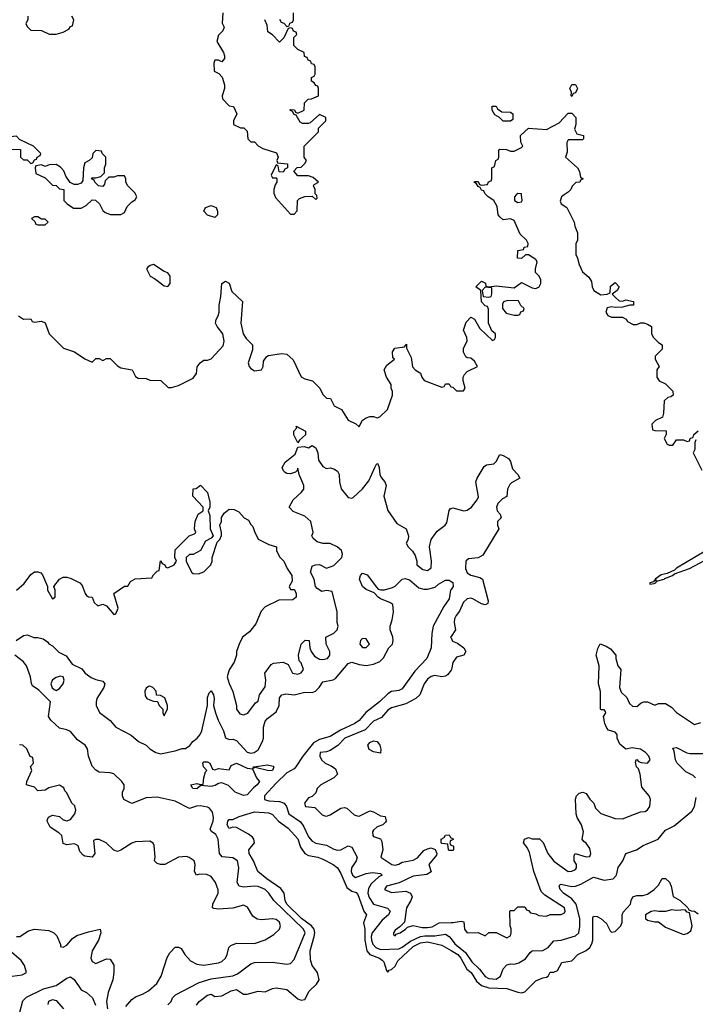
# Model space of a CAD drawing. Header units: inches. Extents: x 2380053 to 2584298, y 380219 to 546618.
# Tile 398 of 656: x 2547609 to 2551355, y 415514 to 420971. Entities that reach past the tile are written whole.
import ezdxf

# ---------------------------------------------------------------- set-up
doc = ezdxf.new("R2010")
doc.units = ezdxf.units.IN
doc.header["$MEASUREMENT"] = 0
for name, color, linetype in [('C5441', 7, 'Continuous'), ('C5442', 7, 'Continuous'), ('C5451', 7, 'Continuous'), ('C5452', 7, 'Continuous')]:
    doc.layers.add(name, color=color, linetype=linetype)

msp = doc.modelspace()

# ---------------------------------------------------------------- linework, layer by layer
at = {"layer": 'C5441', "color": 2}
for points, elevation in [([(2547854, 420000), (2547854, 419970), (2547872, 419950), (2547907.1, 419927.1), (2547950, 419926), (2547978, 419942), (2548010, 419972), (2548028.4, 419971.6), (2548051.2, 419951.1), (2548070, 419914), (2548082, 419902), (2548111.6, 419891.6), (2548130, 419891.3), (2548170, 419891.3), (2548190, 419902), (2548204, 419936), (2548230, 419962), (2548248, 419972), (2548258, 419990), (2548253, 420000)], 34), ([(2549021.6, 420000), (2549026.4, 419986.4), (2549110, 419894), (2549130, 419894), (2549147.3, 419912.7), (2549148, 419970), (2549160.2, 419979.8), (2549190, 419991.3), (2549230, 419994), (2549250, 419974), (2549258, 419982), (2549256.4, 419996.4), (2549252.5, 420000)], 34), ([(2547602, 419330), (2547630, 419312), (2547670, 419314), (2547678, 419298), (2547690, 419294), (2547730, 419301), (2547750, 419292), (2547771.2, 419231.1), (2547851.2, 419151.1), (2547912, 419130), (2547970, 419092), (2548010, 419074), (2548030, 419094), (2548050, 419094), (2548070, 419082), (2548090, 419094), (2548110, 419094), (2548150, 419052), (2548170, 419042), (2548231.3, 419031.3), (2548250, 418994), (2548264.7, 418984.7), (2548310, 418982), (2548330, 418974), (2548391.6, 418971.6), (2548432.7, 418932.7), (2548450, 418932), (2548490, 418944.7), (2548570, 418984.7), (2548588.7, 419010), (2548592.9, 419047.1), (2548609, 419070), (2548630, 419084.7), (2548650, 419084.7), (2548670, 419091.3), (2548737.2, 419162.8), (2548742, 419190), (2548735.1, 419230), (2548704, 419270), (2548694, 419290), (2548697.2, 419310), (2548709, 419330), (2548714, 419350), (2548714, 419390), (2548723.1, 419436.9), (2548729, 419510), (2548750, 419522), (2548770.9, 419510.9), (2548784, 419464), (2548844.7, 419410), (2548834.8, 419290), (2548847.7, 419230), (2548863.8, 419203.8), (2548898.8, 419170), (2548899.1, 419140.9), (2548876, 419070), (2548881, 419050), (2548890, 419038), (2548910, 419026), (2548948.4, 419031.6), (2548958, 419050), (2548960.4, 419079.6), (2548976.4, 419103.6), (2548986, 419110), (2549062, 419122), (2549090, 419118), (2549125.4, 419085.4), (2549170, 418992), (2549190, 418981), (2549232, 418970), (2549272, 418930), (2549290, 418894), (2549310, 418874), (2549331.2, 418871.1), (2549351.6, 418831.6), (2549392, 418810), (2549430, 418752), (2549471.6, 418731.6), (2549490, 418714), (2549508, 418750), (2549530, 418764.7), (2549550, 418771.3), (2549570, 418771.3), (2549590, 418764.7), (2549606, 418770), (2549648.8, 418811.1), (2549675.3, 418890), (2549675.3, 418910), (2549668.8, 418928.9), (2549668.7, 418950), (2549642, 418990), (2549629, 419030), (2549644, 419056), (2549686, 419090), (2549678, 419098), (2549675.3, 419130), (2549688.7, 419150), (2549742, 419158), (2549752.7, 419172.7), (2549754, 419150), (2549779.6, 419099.6), (2549787.1, 419047.1), (2549802, 419030), (2549830, 419012), (2549838, 418990), (2549851.2, 418971.1), (2549950, 418934), (2549962, 418938), (2549970, 418954), (2549990, 418954), (2549998, 418938), (2550000, 418937.3)], 30), ([(2547591.2, 417808.8), (2547632.6, 417847.4), (2547670, 417897.3), (2547690, 417910.8), (2547710, 417911.3), (2547726.4, 417906.4), (2547734.4, 417894.4), (2547762, 417830), (2547762, 417810), (2547790, 417762), (2547806, 417770), (2547806, 417810), (2547798, 417830), (2547830, 417871.3), (2547850, 417881), (2547870, 417881), (2547894.4, 417874.4), (2547942, 417850), (2547955.3, 417835.3), (2547971.2, 417791.1), (2547979.6, 417779.6), (2547990, 417772), (2548011.2, 417771.1), (2548022, 417742), (2548042, 417722), (2548070, 417732), (2548090, 417722), (2548130, 417674), (2548142, 417678), (2548155.3, 417710), (2548130, 417792), (2548190, 417831.3), (2548208, 417832), (2548223.1, 417856.9), (2548248.4, 417871.6), (2548342, 417878), (2548350, 417894), (2548370, 417914), (2548382, 417918), (2548390, 417972), (2548398, 417958), (2548414, 417950), (2548418, 417938), (2548430, 417934), (2548466, 417950), (2548478, 417970), (2548468, 417990), (2548470, 418034), (2548548.8, 418111.1), (2548578, 418122), (2548586, 418130), (2548578, 418150), (2548582, 418190), (2548598, 418230), (2548626, 418250), (2548626, 418270), (2548568, 418330), (2548570, 418372), (2548587.3, 418372.7), (2548612, 418392), (2548650.8, 418350.8), (2548662, 418298), (2548662, 418270), (2548654, 418250), (2548663.6, 418223.6), (2548664.7, 418150), (2548682, 418110), (2548670, 418098), (2548638, 418082), (2548611.2, 418028.9), (2548570, 418008), (2548550, 418008), (2548532, 417990), (2548532, 417970), (2548562, 417910), (2548570, 417902), (2548600.4, 417899.6), (2548628.8, 417911.1), (2548668, 417950), (2548675.3, 417970), (2548675.3, 417990), (2548704, 418076), (2548718, 418090), (2548727.3, 418112.7), (2548728, 418130), (2548718, 418170), (2548728, 418190), (2548728.4, 418211.6), (2548743.1, 418236.9), (2548770, 418258), (2548796.9, 418256.9), (2548823.6, 418243.6), (2548854, 418210), (2548878, 418198), (2548890, 418174), (2548902, 418162), (2548910, 418134), (2548931.6, 418091.6), (2548990, 418062), (2549032, 418050), (2549032, 418030), (2549050, 417994), (2549074, 417970), (2549092, 417930), (2549118, 417890), (2549119.6, 417860.4), (2549102, 417830), (2549110, 417814), (2549130, 417814), (2549134, 417810), (2549142, 417790), (2549142, 417770), (2549123.6, 417756.4), (2549045.4, 417754.6), (2548970, 417718), (2548946.8, 417693.2), (2548917.3, 417622.7), (2548882, 417578), (2548844.7, 417550), (2548826, 417510), (2548811.3, 417470), (2548811.3, 417450), (2548798, 417410), (2548770, 417368), (2548758.8, 417330), (2548770, 417292), (2548791.2, 417248.9), (2548811.2, 417171.1), (2548811.3, 417150), (2548830, 417124.7), (2548850, 417118), (2548872.9, 417127.1), (2548915.3, 417184.7), (2548930, 417194), (2548938, 417230), (2548970, 417274), (2548974, 417310), (2548968.7, 417350), (2549003.1, 417396.9), (2549015.3, 417404.7), (2549070, 417411.3), (2549096.9, 417396.9), (2549122, 417350), (2549150, 417344.7), (2549170, 417352), (2549182, 417370), (2549170, 417406), (2549158, 417418), (2549155.3, 417450), (2549169.3, 417510.7), (2549191.6, 417531.6), (2549214, 417530), (2549218, 417490), (2549224.7, 417470), (2549243.4, 417443.4), (2549270, 417427.7), (2549290, 417424.9), (2549315.3, 417430), (2549329, 417450), (2549329, 417470), (2549308.7, 417510), (2549306, 417550), (2549350, 417572), (2549368, 417590), (2549375.3, 417610), (2549368, 417630), (2549369, 417690), (2549342, 417802), (2549310, 417808), (2549283.1, 417803.1), (2549258, 417818), (2549248.7, 417830), (2549242, 417870), (2549221.2, 417910), (2549230, 417942), (2549246, 417950), (2549270, 417951), (2549310, 417931.3), (2549350, 417946), (2549394, 417990), (2549399, 418010), (2549393.2, 418030), (2549368, 418050), (2549330, 418068.7), (2549289.1, 418069.1), (2549258, 418078), (2549236.4, 418096.4), (2549228, 418110), (2549235.3, 418130), (2549222, 418190), (2549190, 418219), (2549125.2, 418245.2), (2549102, 418270), (2549124, 418310), (2549169.3, 418350.7), (2549184, 418370), (2549184, 418390), (2549159, 418450), (2549150, 418486), (2549147.3, 418472.7), (2549137.3, 418462.7), (2549110, 418454), (2549090, 418455.6), (2549081.3, 418461.3), (2549071.1, 418471.1), (2549063.5, 418490), (2549080.5, 418519.5), (2549136.5, 418563.5), (2549150, 418602), (2549185.4, 418605.4), (2549210, 418598), (2549230, 418612), (2549250, 418598), (2549261, 418570), (2549266, 418530), (2549290, 418494.8), (2549310, 418484.7), (2549330, 418486.8), (2549350, 418482), (2549370.8, 418470), (2549380.7, 418450), (2549382, 418410), (2549390.9, 418370.9), (2549430, 418322.8), (2549450, 418318.8), (2549457.5, 418322.5), (2549510, 418371), (2549544.8, 418415.2), (2549578, 418490), (2549589.2, 418510.8), (2549594, 418510), (2549602, 418490), (2549606, 418450), (2549613.4, 418433.4), (2549634, 418410), (2549640.7, 418390), (2549627.7, 418330), (2549650, 418251.3), (2549699.9, 418179.9), (2549751, 418150), (2549764.7, 418110), (2549762, 418090), (2549752, 418070), (2549762, 418050), (2549786.4, 418026.4), (2549802, 418002), (2549810.6, 417970.6), (2549811, 417950), (2549843.4, 417923.4), (2549870, 417919.1), (2549890, 417934), (2549891.3, 417970), (2549880.5, 418050), (2549889.6, 418090), (2549923.6, 418136.4), (2549967.3, 418170), (2549976.4, 418183.6), (2549990, 418252), (2549998, 418262), (2550000, 418262.8)], 26), ([(2547588.7, 417531.3), (2547630, 417558), (2547650, 417562), (2547686.4, 417546.4), (2547710, 417546.8), (2547739.1, 417539.1), (2547762.8, 417522.8), (2547770, 417512), (2547790, 417502), (2547826.4, 417466.4), (2547866.4, 417446.4), (2547898.8, 417398.8), (2547954, 417374), (2547972, 417350), (2548005.2, 417325.2), (2548030, 417314), (2548070, 417304.7), (2548081, 417290), (2548074.8, 417270), (2548037.1, 417210), (2548032.4, 417190), (2548032.4, 417170), (2548051.7, 417131.7), (2548110, 417086.8), (2548141, 417050), (2548226.4, 417006.4), (2548266.8, 416970), (2548310.3, 416950.3), (2548330, 416930.5), (2548362.8, 416910), (2548390, 416903.1), (2548470, 416919), (2548510, 416932), (2548527.5, 416932.5), (2548552.1, 416947.9), (2548569.4, 416970.6), (2548592.7, 416990), (2548609.3, 417010), (2548618, 417030), (2548649.5, 417170), (2548650, 417214), (2548659, 417241), (2548670, 417252), (2548682.8, 417230), (2548686.8, 417210), (2548682.8, 417170), (2548694.9, 417130), (2548708.6, 417088.5), (2548738.8, 417030), (2548750, 416992), (2548770, 416982.8), (2548790, 416984), (2548810, 416977.3), (2548870, 416912.7), (2548890, 416907), (2548908, 416910), (2548930, 416924), (2548955.1, 416970), (2548960.5, 416990), (2548961.2, 417050), (2548970, 417082.8), (2548981.7, 417098.3), (2549030, 417136), (2549046.6, 417170), (2549050, 417212), (2549062, 417230), (2549085.1, 417234.9), (2549130, 417230.4), (2549190, 417243.8), (2549230, 417243.1), (2549249, 417250), (2549269.5, 417270), (2549290, 417301), (2549347, 417313), (2549359.1, 417320.9), (2549430, 417404), (2549450, 417410.5), (2549490, 417397.1), (2549530, 417393), (2549570, 417399.1), (2549605.1, 417414.9), (2549625.1, 417434.9), (2549655.3, 417490), (2549675.3, 417510), (2549679.3, 417530), (2549677.2, 417550), (2549662, 417590), (2549662, 417610), (2549674.6, 417645.4), (2549682, 417690), (2549678, 417730), (2549661.2, 417741.2), (2549610, 417761.2), (2549595.3, 417770), (2549574, 417794), (2549530, 417814), (2549509.6, 417829.6), (2549493.2, 417870), (2549499, 417890), (2549510, 417904.7), (2549534.8, 417894.8), (2549586, 417826), (2549596, 417816), (2549610, 417811), (2549631.2, 417811.1), (2549676.5, 417823.5), (2549690, 417831.3), (2549730, 417871.3), (2549745.6, 417874.4), (2549770, 417866), (2549822.5, 417822.5), (2549850, 417814.8), (2549870, 417814.8), (2549912.9, 417827.1), (2549930, 417842), (2549970, 417864.7), (2549990, 417864.7), (2550000, 417858)], 22), ([(2550000, 417813), (2549998, 417810), (2549990, 417762), (2549960.4, 417719.6), (2549901, 417610), (2549893.4, 417570), (2549890.5, 417490), (2549866.8, 417430), (2549799, 417361), (2549730, 417262), (2549710, 417254), (2549670, 417247.3), (2549650, 417234.5), (2549604, 417190), (2549528.1, 417131.9), (2549490, 417087), (2549467.7, 417070), (2549386.8, 417033.2), (2549330, 416998.9), (2549270, 416982.6), (2549237.2, 416962.8), (2549178.8, 416890), (2549140.3, 416830), (2549130, 416819.7), (2549090, 416797.6), (2549030, 416739.6), (2548966.8, 416670), (2548966, 416650), (2548990, 416643), (2549050, 416639.3), (2549074.8, 416630), (2549088.2, 416610), (2549100.5, 416570), (2549164.9, 416524.9), (2549181.7, 416501.7), (2549210, 416442), (2549230, 416419.3), (2549250, 416406.7), (2549310, 416396.3), (2549350, 416373.4), (2549370, 416368.2), (2549390, 416370.4), (2549430, 416393.4), (2549450, 416386), (2549480.5, 416330), (2549474.4, 416310), (2549449.1, 416270.9), (2549446, 416250), (2549453.4, 416230), (2549470, 416217.1), (2549530, 416239.6), (2549564.1, 416244.1), (2549610, 416238.8), (2549618.8, 416230), (2549599.3, 416220.7), (2549557.4, 416182.6), (2549543.4, 416156.6), (2549538.5, 416130), (2549545.6, 416105.6), (2549570, 416068.5), (2549648, 416048), (2549662, 416030), (2549653, 416010), (2549619, 415981), (2549562.9, 415910), (2549558.2, 415890), (2549559.7, 415870), (2549567.1, 415847.1), (2549582.4, 415830), (2549610, 415818), (2549710, 415821.1), (2549730, 415830.3), (2549775.5, 415864.5), (2549830, 415889.4), (2549854.2, 415894.2), (2549910, 415893), (2549970, 415903.1), (2549990.3, 415890.3), (2550000, 415877.5)], 22), ([(2550000, 417553), (2549998, 417550), (2550000, 417545.3)], 26), ([(2548430, 415511), (2548449, 415530), (2548455.3, 415550), (2548472.9, 415567.1), (2548604.6, 415635.4), (2548670, 415655.8), (2548790, 415672.2), (2548816.2, 415683.8), (2548890, 415738.8), (2548910, 415746.8), (2549010, 415747.7), (2549090, 415737.3), (2549110, 415741), (2549130, 415762), (2549191.2, 415910), (2549182.4, 415930), (2549017.2, 416090), (2548989.4, 416130), (2548969.3, 416150), (2548930, 416167.8), (2548910, 416169.7), (2548850, 416162.9), (2548825.2, 416170), (2548815.1, 416190), (2548824.5, 416270), (2548816, 416310), (2548790, 416326), (2548731.7, 416331.7), (2548717, 416350), (2548709.5, 416430), (2548696.1, 416456.1), (2548672.3, 416472.3), (2548664.5, 416484.5), (2548681.2, 416530), (2548683.5, 416550), (2548678.4, 416578.4), (2548661.7, 416601.7), (2548650, 416607.8), (2548610, 416614), (2548588.2, 416611.8), (2548550, 416599), (2548470, 416639.5), (2548370, 416662.7), (2548310, 416659), (2548230, 416628), (2548186, 416650), (2548178, 416670), (2548178, 416690), (2548188, 416710), (2548188, 416730), (2548174, 416750), (2548130, 416791.5), (2548110, 416796.9), (2548050, 416800.5), (2548030, 416812), (2548010, 416834), (2547989.7, 416889.7), (2547983.7, 416930), (2547971.5, 416951.5), (2547930, 416979.3), (2547890, 417026), (2547870, 417036.2), (2547830, 417045.2), (2547781.2, 417090), (2547769, 417110), (2547779, 417190), (2547714.8, 417254.8), (2547679, 417279), (2547673.2, 417293.2), (2547669.3, 417330), (2547646, 417390), (2547630, 417413.2), (2547581.2, 417450)], 22), ([(2550000, 417366.2), (2549980.5, 417339.5), (2549970, 417332.7), (2549950, 417329.2), (2549910, 417337), (2549890, 417332), (2549870, 417316), (2549850.8, 417290), (2549827.7, 417230), (2549805.5, 417210), (2549750, 417180.5), (2549670, 417158.4), (2549650, 417143.7), (2549615.3, 417104.7), (2549570, 417084.5), (2549524.9, 417035), (2549410.7, 416990), (2549371.9, 416948.1), (2549330, 416921.2), (2549310, 416913.2), (2549274, 416910), (2549272, 416890), (2549282, 416870), (2549302, 416850), (2549335.3, 416835.3), (2549358.8, 416818.8), (2549371.3, 416790), (2549350.6, 416769.4), (2549278, 416730), (2549258, 416710), (2549250, 416686), (2549230, 416666), (2549210, 416658), (2549186.8, 416630), (2549194, 416610), (2549244.7, 416604.7), (2549285.4, 416565.4), (2549299.6, 416559.6), (2549310, 416558), (2549330, 416564.7), (2549390, 416602), (2549410, 416604.7), (2549422, 416602), (2549463.6, 416563.6), (2549479.6, 416559.6), (2549490, 416558), (2549550, 416586), (2549570, 416581), (2549610, 416558.8), (2549635.3, 416555.3), (2549641, 416530), (2549636.8, 416523.2), (2549622, 416510), (2549590, 416497.2), (2549570, 416479), (2549564.9, 416470), (2549566, 416450), (2549570, 416444.7), (2549610, 416431), (2549616.7, 416416.7), (2549621.6, 416370), (2549611, 416330), (2549672, 416290), (2549690, 416285.5), (2549710, 416290.8), (2549730, 416303), (2549790, 416312.4), (2549814.7, 416325.3), (2549850, 416366), (2549870, 416376), (2549890, 416382), (2549912.7, 416372.7), (2549922, 416350), (2549919.6, 416340.4), (2549878, 416290), (2549890.8, 416249.2), (2549866.4, 416233.6), (2549790, 416224.5), (2549712.5, 416187.5), (2549642, 416170), (2549632, 416150), (2549670, 416134.8), (2549750, 416142), (2549776, 416130), (2549784, 416110), (2549777.3, 416090), (2549753, 416050), (2549742, 415970), (2549716.9, 415943.1), (2549690, 415926), (2549682, 415910), (2549682, 415902), (2549690, 415894), (2549696.4, 415903.6), (2549718, 415910), (2549748, 415930), (2549758, 415942), (2549790, 415952), (2549840.5, 415940.5), (2549870, 415940.5), (2549895.3, 415944.7), (2549934.2, 415965.8), (2550000, 415967.9)], 26), ([(2548197.5, 415502.5), (2548230, 415541), (2548250, 415556), (2548290, 415570.8), (2548322, 415590), (2548369, 415630), (2548393.2, 415670), (2548425.6, 415774.4), (2548440.2, 415799.8), (2548470, 415831.3), (2548490, 415832), (2548503.6, 415823.6), (2548524.7, 415790), (2548555.3, 415755.3), (2548590, 415736), (2548630, 415731), (2548710, 415744), (2548730, 415751), (2548749, 415770), (2548759, 415790), (2548769, 415830), (2548779.3, 415840.7), (2548810, 415854), (2548910, 415850.8), (2548970, 415871.3), (2549018.6, 415901.4), (2549048.7, 415930), (2549054, 415950), (2549048.7, 415970), (2549030, 415984), (2549010, 415989), (2548950, 415982.7), (2548926, 415986), (2548902, 416002), (2548872.3, 416052.3), (2548850, 416064), (2548790, 416046.6), (2548710, 416041.2), (2548684.7, 416044.7), (2548678, 416050), (2548679, 416070), (2548709.2, 416130), (2548709.1, 416149.1), (2548694, 416190), (2548670, 416222), (2548645.4, 416234.6), (2548604.7, 416235.3), (2548588, 416230), (2548578, 416250), (2548582, 416290), (2548575.3, 416310), (2548548.8, 416328.9), (2548533.6, 416333.6), (2548490, 416329), (2548414, 416290), (2548389.1, 416289.1), (2548370, 416295.3), (2548355.3, 416310), (2548359, 416330), (2548354.6, 416394.6), (2548348.4, 416408.4), (2548330, 416418), (2548250, 416415.3), (2548230, 416408), (2548170, 416368.7), (2548150, 416362), (2548130, 416368), (2548088.8, 416408.9), (2548050, 416428.7), (2548030, 416428), (2548018, 416422), (2548026, 416350), (2548010.8, 416329.2), (2547970, 416335.1), (2547960.5, 416340.5), (2547942, 416362), (2547932.7, 416392.7), (2547920.2, 416400.2), (2547910, 416404), (2547870, 416398), (2547850, 416406), (2547842, 416450), (2547825.6, 416465.6), (2547777, 416497), (2547761.2, 416530), (2547762, 416538), (2547769, 416551), (2547790, 416562.8), (2547830, 416554.8), (2547850, 416536), (2547870, 416531.3), (2547890, 416538), (2547914, 416570), (2547919, 416590), (2547913.6, 416613.6), (2547898, 416630), (2547870, 416686), (2547858, 416698), (2547853.6, 416713.6), (2547830, 416728), (2547770, 416714), (2547750, 416702), (2547710, 416698), (2547690, 416718), (2547646, 416730), (2547648, 416750), (2547675.3, 416810), (2547668, 416832), (2547686, 416850), (2547682, 416882), (2547667.3, 416887.3), (2547648, 416930), (2547626, 416950), (2547607.1, 416952.9)], 26), ([(2548588.7, 415510), (2548604, 415530), (2548650, 415566), (2548670, 415570.6), (2548690, 415558), (2548730, 415561), (2548782, 415590), (2548810, 415596.3), (2548850, 415571), (2548870, 415570.8), (2548930, 415587.3), (2548970, 415584), (2549010, 415602), (2549030, 415604.9), (2549090, 415597.3), (2549150, 415544.9), (2549170, 415537.3), (2549190, 415541), (2549213.4, 415586.6), (2549254.7, 415625.3), (2549269.6, 415650), (2549260.7, 415690), (2549229.4, 415730), (2549220.5, 415760.5), (2549218.9, 415810), (2549242.2, 415890), (2549244.7, 415910), (2549240.4, 415930), (2549226.3, 415950), (2549171.2, 415990), (2549089.3, 416069.3), (2549079.8, 416090), (2549075.6, 416130), (2549056.8, 416156.8), (2548978, 416210), (2548929.3, 416250), (2548905.1, 416310), (2548880.7, 416350), (2548879.5, 416370), (2548909.6, 416410), (2548907.3, 416430), (2548900.1, 416440.1), (2548878, 416458), (2548810, 416494), (2548790, 416495.3), (2548770, 416489), (2548759, 416510), (2548762, 416530), (2548770, 416538), (2548790, 416538), (2548825.4, 416554.6), (2548910, 416580.4), (2548990, 416574.9), (2549010, 416566.8), (2549042.8, 416530), (2549097.3, 416490), (2549150, 416430.6), (2549166.2, 416386.2), (2549190.4, 416350.4), (2549210, 416339.1), (2549262, 416330), (2549290, 416319.3), (2549346, 416290), (2549370.4, 416270.4), (2549390, 416238.8), (2549422.2, 416162.2), (2549450, 416141.6), (2549474, 416134), (2549483.1, 416123.1), (2549517.1, 416030), (2549530.7, 416010), (2549514.8, 415965.2), (2549523.1, 415930), (2549522.6, 415870), (2549533.4, 415810), (2549550.2, 415790.2), (2549604, 415770), (2549619, 415759), (2549627.3, 415750), (2549642, 415702), (2549650, 415692), (2549656.5, 415703.5), (2549670, 415707.7), (2549690, 415724.9), (2549705.2, 415754.8), (2549790, 415834.4), (2549830, 415855.9), (2549870, 415860.8), (2549950, 415843.1), (2550000, 415812.9)], 18), ([(2550000, 416366), (2549990, 416366), (2549986, 416370), (2549982, 416402), (2549950, 416406), (2549946, 416410), (2549946, 416430), (2549962, 416438), (2549970, 416452), (2549990, 416454), (2549998, 416438), (2550000, 416437)], 26), ([(2550000, 416423), (2549998, 416422), (2549994, 416410), (2549998, 416398), (2550000, 416397)], 26), ([(2547591.2, 415891.1), (2547610, 415891), (2547658, 415922), (2547690, 415931.3), (2547770, 415924), (2547798, 415910), (2547814.4, 415894.4), (2547834, 415846), (2547834, 415834), (2547850, 415832), (2547870, 415842), (2547901.5, 415878.5), (2547924.8, 415895.2), (2547990, 415916), (2548054, 415930), (2548058, 415910), (2548046, 415870), (2548010.8, 415810), (2548002.8, 415770), (2548010.9, 415750.9), (2548030, 415741), (2548090, 415766), (2548110, 415764.7), (2548130, 415732), (2548130.8, 415690), (2548124.9, 415650), (2548099.9, 415580.1), (2548090.5, 415529.5), (2548094.9, 415490)], 26), ([(2547566, 415670), (2547622, 415678), (2547646, 415690), (2547635.3, 415730), (2547616.5, 415756.5), (2547509.3, 415849.3)], 26), ([(2547609.6, 415470), (2547626.5, 415533.5), (2547646, 415554), (2547740.7, 415599.3), (2547810, 415619.3), (2547870, 415658.8), (2547890, 415666), (2547910, 415651.3), (2547950, 415594.8), (2547979, 415579), (2548012.7, 415550), (2548028.4, 415510)], 22), ([(2547766, 415514), (2547770, 415531.3), (2547790, 415541), (2547810, 415534.8), (2547851.3, 415490)], 18)]:
    msp.add_lwpolyline(points, dxfattribs=dict(at, elevation=elevation))
for points, elevation in [([(2548690, 419875.3), (2548650, 419888.7), (2548629.3, 419909.3), (2548638, 419930), (2548670, 419941), (2548698, 419930), (2548704.7, 419910), (2548704.7, 419890)], 30), ([(2547710, 419878), (2547690, 419878), (2547674, 419870), (2547692.7, 419852.7), (2547698, 419838), (2547710, 419834), (2547750, 419834), (2547766, 419850), (2547750, 419866), (2547730, 419866)], 34), ([(2548350, 419614), (2548331.2, 419608.9), (2548319.6, 419600.4), (2548312, 419590), (2548332, 419550), (2548356.8, 419536.8), (2548410, 419496), (2548430, 419492), (2548442, 419510), (2548442, 419550), (2548430, 419568), (2548410, 419575.3)], 34), ([(2549150, 418626), (2549128, 418670), (2549128.4, 418691.6), (2549146, 418710), (2549142, 418718), (2549194, 418690), (2549194, 418670), (2549159.6, 418640.4)], 26), ([(2549510, 417541.2), (2549498.8, 417530), (2549494.8, 417510), (2549510, 417491), (2549530, 417491), (2549549, 417510), (2549530, 417539.3)], 26), ([(2547832.7, 417332.7), (2547810, 417326), (2547790, 417313.2), (2547780.7, 417290), (2547787.9, 417267.9), (2547799.1, 417259.1), (2547810, 417254), (2547830, 417264), (2547849.4, 417290), (2547855.1, 417310), (2547849.2, 417329.2)], 22), ([(2548330, 417278), (2548323.6, 417276.4), (2548310, 417266), (2548302, 417250), (2548303.6, 417223.6), (2548314, 417210), (2548330, 417202), (2548350, 417194), (2548372.7, 417192.7), (2548382, 417170), (2548402, 417150), (2548402, 417130), (2548410, 417114), (2548427.3, 417152.7), (2548428, 417170), (2548413.6, 417213.6), (2548390, 417226), (2548367.3, 417227.3), (2548366, 417250), (2548346, 417270)], 26), ([(2549610, 416906), (2549570, 416914), (2549546.6, 416926.6), (2549539.3, 416950), (2549550, 416966), (2549570, 416974.9), (2549591, 416970), (2549606, 416950), (2549611.6, 416928.4)], 26), ([(2548690, 416814), (2548710, 416822), (2548770, 416814), (2548782, 416838), (2548810, 416850.8), (2548870, 416822.8), (2548899.6, 416819.6), (2548921, 416770), (2548937.3, 416750), (2548926, 416730), (2548905.1, 416714.9), (2548870, 416675.1), (2548850, 416671.5), (2548804, 416690), (2548766.6, 416726.6), (2548730, 416741.2), (2548710, 416739), (2548692.8, 416727.2), (2548670, 416721.2), (2548612.7, 416727.3), (2548590, 416709.2), (2548568, 416710), (2548558, 416730), (2548590, 416738), (2548610, 416732), (2548626, 416734), (2548628.7, 416770), (2548638, 416802), (2548646, 416810), (2548628, 416830), (2548624, 416850), (2548630, 416858), (2548650, 416858), (2548662, 416850), (2548678, 416818)], 18), ([(2548990, 416809.2), (2548914, 416826), (2548902, 416822), (2548906, 416830), (2548982, 416842), (2549014.8, 416834.8), (2549018, 416830), (2549010, 416809.3)], 18)]:
    msp.add_lwpolyline(points, close=True, dxfattribs=dict(at, elevation=elevation))
at = {"layer": 'C5442', "color": 2, "elevation": 34}
for points in [[(2548734, 421010), (2548731.6, 420951.6), (2548742, 420930), (2548734, 420910), (2548710, 420886), (2548702, 420850), (2548738, 420790), (2548744.7, 420770), (2548743.6, 420756.4), (2548730, 420738), (2548710, 420746), (2548690, 420746), (2548684.7, 420730), (2548686.8, 420686.8), (2548712.7, 420672.7), (2548732, 420652), (2548744.7, 420610), (2548744.7, 420590), (2548732, 420550), (2548732.7, 420532.7), (2548770, 420494), (2548794, 420490), (2548812, 420450), (2548794, 420410), (2548794, 420390), (2548832.7, 420372.7), (2548852, 420372), (2548870, 420354), (2548874, 420310), (2548882, 420302), (2548890, 420294), (2548910, 420294), (2548931.6, 420271.6), (2548956.9, 420256.9), (2549032.7, 420232.7), (2549042, 420210), (2549034, 420190), (2549038, 420178), (2549092.7, 420172.7), (2549094, 420150), (2549078, 420142), (2549070, 420126), (2549047.3, 420127.3), (2549042, 420162), (2549030, 420166), (2549002, 420110), (2549010, 420094), (2549030, 420094), (2549034, 420090), (2549034, 420070), (2549024.7, 420055.3), (2549018, 420030), (2549018, 420010), (2549021.6, 420000)], [(2549050, 420974), (2549058, 420958), (2549072.7, 420952.7), (2549090, 420934), (2549102, 420938), (2549107.3, 420952.7), (2549122, 420958), (2549126, 420970), (2549126, 421010)], [(2547654, 420990), (2547654, 420970), (2547642, 420950), (2547650, 420934), (2547670, 420914), (2547730, 420912), (2547771.6, 420891.6), (2547810, 420891.3), (2547850, 420902), (2547880.4, 420919.6), (2547890, 420934), (2547902, 420938), (2547908, 420970), (2547898, 420990)], [(2549252.5, 420000), (2549246, 420006), (2549246, 420030), (2549238, 420050), (2549242, 420058), (2549266, 420070), (2549236.4, 420096.4), (2549210, 420106), (2549150, 420106), (2549128, 420132), (2549147.3, 420152.7), (2549170, 420154), (2549190, 420174), (2549198, 420190), (2549186, 420210), (2549186, 420270), (2549266, 420350), (2549266, 420370), (2549306, 420410), (2549306, 420430), (2549270, 420446), (2549219.8, 420400.2), (2549210, 420395.3), (2549176.4, 420396.4), (2549163.1, 420403.1), (2549142, 420442), (2549130, 420446), (2549122, 420462), (2549106, 420470), (2549110, 420474), (2549131.6, 420471.6), (2549138, 420458), (2549150, 420454), (2549186, 420470), (2549188, 420510), (2549208.8, 420531.1), (2549227.3, 420532.7), (2549266, 420550), (2549266, 420590), (2549262, 420602), (2549250, 420606), (2549242, 420622), (2549226, 420630), (2549226, 420650), (2549242, 420658), (2549246, 420670), (2549246, 420710), (2549242, 420722), (2549227.3, 420727.3), (2549222, 420742), (2549207.3, 420747.3), (2549202, 420762), (2549187.3, 420767.3), (2549186, 420790), (2549150, 420806), (2549128.4, 420828.4), (2549128, 420872), (2549146, 420890), (2549142, 420902), (2549127.3, 420907.3), (2549122, 420922), (2549110, 420926), (2549098, 420922), (2549074, 420870), (2549050, 420846), (2549010, 420888), (2548984.7, 420904.7), (2548980.4, 420940.4), (2548968.7, 420971.3)], [(2548253, 420000), (2548248, 420010), (2548208, 420050), (2548198, 420070), (2548198, 420090), (2548190, 420106), (2548150, 420106), (2548130, 420098), (2548102, 420098), (2548082, 420078), (2548079.6, 420060.4), (2548070, 420046), (2548046, 420050), (2548026, 420070), (2548022, 420082), (2548006, 420090), (2548010, 420094), (2548030, 420094), (2548058, 420102), (2548078, 420122), (2548078, 420150), (2548086, 420170), (2548086, 420210), (2548066, 420230), (2548062, 420242), (2548030, 420246), (2548014, 420230), (2548010, 420206), (2547994, 420190), (2547970, 420178), (2547962, 420150), (2547959.6, 420080.4), (2547950, 420066), (2547930, 420058), (2547910, 420058), (2547888.7, 420068.7), (2547864, 420104), (2547853.6, 420133.6), (2547834.6, 420154.6), (2547810, 420168), (2547772.7, 420167.3), (2547750, 420158), (2547730, 420166), (2547698, 420162), (2547694, 420150), (2547698, 420118), (2547750, 420094), (2547790, 420054), (2547810, 420052), (2547830, 420034), (2547854, 420030), (2547854, 420000)]]:
    msp.add_lwpolyline(points, dxfattribs=at)
msp.add_lwpolyline([(2547590, 420326), (2547558, 420322), (2547554, 420290), (2547534, 420270), (2547538, 420258), (2547550, 420254), (2547612.7, 420252.7), (2547614, 420210), (2547630, 420194), (2547650, 420194), (2547670, 420174), (2547682, 420178), (2547690, 420194), (2547702, 420198), (2547706, 420210), (2547722, 420218), (2547726, 420230), (2547686, 420270), (2547607.3, 420307.3)], close=True, dxfattribs=at)
at = {"layer": 'C5451', "color": 2}
for points, elevation in [([(2550000, 418937.3), (2550010, 418934), (2550030, 418914), (2550070, 418914), (2550078, 418930), (2550068, 418970), (2550068, 418990), (2550074.6, 419005.4), (2550090, 419022), (2550146, 419050), (2550130, 419078), (2550110, 419095.3), (2550090, 419098), (2550083.1, 419103.1), (2550068.8, 419128.9), (2550068.7, 419150), (2550088.7, 419190), (2550088, 419210), (2550068.7, 419250), (2550084.7, 419295.3), (2550110, 419322), (2550130, 419312), (2550159.6, 419259.6), (2550230, 419194), (2550242, 419198), (2550246, 419210), (2550246, 419230), (2550227.3, 419247.3), (2550208.7, 419288.7), (2550207.3, 419367.3), (2550202, 419382), (2550190, 419386), (2550168.4, 419408.4), (2550166, 419470), (2550138, 419490), (2550170, 419522), (2550191.2, 419511.1), (2550194, 419494), (2550211.3, 419491.3), (2550250, 419496), (2550350, 419486), (2550390, 419514), (2550450, 419484.7), (2550470, 419481), (2550488, 419490), (2550498, 419510), (2550498, 419530), (2550488, 419550), (2550468, 419570), (2550468, 419590), (2550477.2, 419630), (2550470, 419642), (2550430, 419668), (2550412.7, 419667.3), (2550390, 419648), (2550368, 419650), (2550370, 419692), (2550402, 419698), (2550406, 419710), (2550426, 419714), (2550428, 419730), (2550418, 419750), (2550383.2, 419783.2), (2550350, 419858), (2550330, 419868), (2550290, 419862), (2550270, 419878), (2550262, 419890), (2550256.4, 419936.4), (2550238, 419970), (2550206, 419990), (2550195.2, 420000)], 30), ([(2550362, 420000), (2550352, 419990), (2550352, 419970), (2550370, 419958), (2550390, 419962), (2550394, 419970), (2550390.7, 420000)], 30), ([(2550627, 420000), (2550612, 419990), (2550605.4, 419965.4), (2550611.6, 419951.6), (2550642, 419930), (2550682, 419850), (2550686, 419826), (2550702, 419790), (2550702, 419750), (2550691.6, 419728.4), (2550692, 419670), (2550702, 419650), (2550710, 419614), (2550730, 419574), (2550763.6, 419543.6), (2550779.6, 419519.6), (2550782, 419490), (2550792, 419470), (2550830, 419446), (2550866, 419450), (2550882, 419458), (2550884.7, 419495.3), (2550910, 419514), (2550932, 419490), (2550922, 419470), (2550894, 419450), (2550911.6, 419431.6), (2550932.7, 419412.7), (2550950, 419412), (2550970, 419418), (2551012, 419410), (2551012, 419390), (2551008.8, 419388.9), (2550991.2, 419388.9), (2550950, 419378), (2550910, 419375.3), (2550890, 419379), (2550866.4, 419373.6), (2550858, 419350), (2550870, 419332), (2550890, 419322), (2550950, 419322), (2550970.7, 419310.7), (2550978, 419298), (2551010, 419282), (2551030, 419282), (2551050.9, 419290.9), (2551070, 419291), (2551090, 419284.7), (2551112, 419270), (2551112, 419230), (2551122, 419210), (2551150, 419182), (2551171.3, 419170), (2551170, 419146), (2551132.7, 419107.3), (2551132, 419090), (2551154, 419050), (2551142, 419030), (2551142, 418990), (2551154, 418970), (2551190, 418954), (2551230, 418912), (2551232, 418890), (2551219.6, 418880.4), (2551202, 418878), (2551182, 418858), (2551178, 418790), (2551172, 418768), (2551134, 418750), (2551114, 418730), (2551118, 418698), (2551130, 418694), (2551192.7, 418692.7), (2551192.7, 418672.7), (2551182, 418650), (2551198, 418618), (2551210, 418614), (2551230, 418614), (2551250, 418642), (2551290, 418642), (2551310, 418634), (2551322, 418638), (2551326, 418650), (2551342, 418658), (2551347.3, 418672.7), (2551370, 418692)], 30), ([(2551358, 418642), (2551352.7, 418627.3), (2551352, 418590), (2551342, 418570), (2551390, 418474)], 30), ([(2550000, 418262.8), (2550010, 418266.8), (2550071.3, 418248.7), (2550090, 418253.4), (2550113.2, 418270), (2550145.2, 418310), (2550152.5, 418327.5), (2550138.4, 418410), (2550144.5, 418430), (2550184.8, 418495.2), (2550196, 418504), (2550238, 418510), (2550250, 418522), (2550270, 418562), (2550290, 418556), (2550318.5, 418538.5), (2550330, 418522), (2550341.7, 418481.7), (2550371.3, 418450), (2550381, 418430), (2550335.1, 418404.9), (2550325.3, 418394.7), (2550314, 418370), (2550310.4, 418329.6), (2550284.9, 418315.1), (2550259.5, 418290), (2550252, 418270), (2550255.8, 418250), (2550272.4, 418230), (2550278.8, 418210), (2550258, 418190), (2550258, 418170), (2550266, 418150), (2550176.7, 418003.3), (2550150.3, 417989.7), (2550096.7, 417983.3), (2550081.6, 417970), (2550079.5, 417930), (2550090, 417904.9), (2550110, 417893), (2550159.9, 417879.9), (2550174.8, 417870), (2550206, 417750), (2550203.6, 417736.4), (2550190, 417729), (2550170, 417733.2), (2550121.2, 417761.2), (2550110, 417764.5), (2550090, 417760.9), (2550070, 417744), (2550046.4, 417693.6), (2550028, 417670), (2550019.1, 417650), (2550017.3, 417630), (2550024.7, 417590), (2550000, 417553)], 26), ([(2551399.5, 418020.5), (2551250, 417932.3), (2551239.3, 417920.7), (2551198, 417902), (2551165.2, 417894.8), (2551132, 417870), (2551138, 417862), (2551130, 417866), (2551123.6, 417856.4), (2551102, 417850), (2551102, 417842), (2551126, 417846), (2551135.3, 417850), (2551140.2, 417859.8), (2551182, 417870), (2551185.2, 417874.8), (2551228, 417890), (2551240.1, 417899.9), (2551322, 417930), (2551405.4, 417974.6)], 30), ([(2550000, 417858), (2550010, 417851.3), (2550011.3, 417830), (2550000, 417813)], 22), ([(2550000, 417545.3), (2550007.5, 417527.5), (2550035.3, 417515.3), (2550072, 417490), (2550082, 417470), (2550071.3, 417450), (2550030, 417438), (2550010.9, 417409.1), (2550002.8, 417370), (2550000, 417366.2)], 26), ([(2550000, 415967.9), (2550011.7, 415968.3), (2550056, 415976), (2550071, 415971), (2550074.8, 415930), (2550090, 415911), (2550150, 415912), (2550190, 415894), (2550210, 415912), (2550250, 415912), (2550310, 415882), (2550330, 415894), (2550334, 415910), (2550333.6, 415933.6), (2550328, 415950), (2550326, 416030), (2550330, 416034), (2550350, 416034), (2550370, 416054), (2550410, 416054), (2550418, 416038), (2550430, 416034), (2550441, 416021), (2550470, 416016), (2550487.3, 416007.3), (2550530, 416002), (2550550, 416012), (2550610, 416011.3), (2550630, 416022), (2550632.7, 416030), (2550628.7, 416050), (2550520.2, 416120.2), (2550500.2, 416140.2), (2550459.3, 416250), (2550435.6, 416355.6), (2550422.7, 416382.7), (2550402, 416410), (2550408, 416430), (2550430, 416438), (2550450, 416431.3), (2550490.9, 416430.9), (2550510.9, 416410.9), (2550536, 416350), (2550570, 416306.8), (2550650, 416251.3), (2550670, 416252), (2550690, 416262), (2550695.3, 416270), (2550695.3, 416290), (2550682, 416310), (2550683.1, 416336.9), (2550689, 416351), (2550750, 416332), (2550770, 416334), (2550775.3, 416350), (2550770, 416378), (2550750, 416408), (2550736.4, 416416.4), (2550728, 416430), (2550734, 416470), (2550724, 416510), (2550699, 416550), (2550694, 416570), (2550689.4, 416650.6), (2550695.3, 416670), (2550710, 416684.7), (2550731, 416691), (2550750, 416682), (2550770, 416652), (2550791.3, 416630), (2550802, 416602), (2550830, 416572), (2550910, 416544.7), (2550950, 416542), (2551050, 416582), (2551076.4, 416583.6), (2551090, 416592), (2551102, 416610), (2551105.2, 416650), (2551099.3, 416670), (2551058, 416718), (2551049.3, 416790), (2551038.9, 416818.9), (2551029.2, 416830), (2551023.1, 416856.9), (2551026, 416870), (2551030, 416871.3), (2551039.6, 416859.6), (2551054.4, 416854.4), (2551090, 416851.3), (2551104, 416870), (2551096, 416890), (2551079, 416910), (2551050, 416929.2), (2551004, 416936), (2550970, 416928), (2550935.3, 416955.3), (2550922, 416990), (2550922, 417010), (2550910, 417022), (2550874, 417034), (2550864, 417044), (2550853.2, 417070), (2550846, 417110), (2550858, 417130), (2550856.4, 417136.4), (2550850, 417146), (2550830, 417146), (2550828.7, 417150), (2550828.8, 417248.9), (2550817.2, 417290), (2550822, 417390), (2550805.2, 417450), (2550814, 417486), (2550827.3, 417512.7), (2550859.8, 417499.8), (2550883.6, 417483.6), (2550914, 417450), (2550914, 417430), (2550924.7, 417390), (2550941, 417370), (2550934, 417270), (2550944.1, 417244.1), (2550974, 417214), (2550990, 417182), (2551006.4, 417166.4), (2551030, 417164.7), (2551054.6, 417185.4), (2551070, 417191.3), (2551090, 417191.3), (2551130, 417172), (2551150, 417182), (2551190, 417182), (2551222, 417162), (2551250, 417131.3), (2551350, 417066), (2551384.7, 417075.3)], 26), ([(2551355.3, 416770), (2551342, 416782), (2551302.5, 416802.5), (2551254, 416850), (2551244, 416870), (2551237.2, 416917.2), (2551230, 416934), (2551250, 416938), (2551307.7, 416907.7), (2551324.5, 416904.5), (2551415.9, 416904.1)], 22), ([(2550000, 415877.5), (2550021.1, 415850), (2550080.7, 415800.7), (2550114.9, 415750), (2550158, 415710), (2550190, 415668.4), (2550210, 415657.6), (2550250, 415654.4), (2550274, 415670), (2550290, 415710.8), (2550310, 415733.4), (2550330, 415738), (2550350, 415736.3), (2550376.6, 415743.4), (2550413.8, 415766.2), (2550438.4, 415801.6), (2550449.6, 415810.4), (2550510, 415812.7), (2550539.3, 415830), (2550570, 415866.8), (2550610, 415870.5), (2550690, 415894), (2550709.2, 415910), (2550714.7, 415945.3), (2550714, 415990), (2550693.5, 416070), (2550670, 416098.9), (2550624.5, 416130), (2550605.1, 416150), (2550599.3, 416170), (2550603.3, 416176.7), (2550610, 416180.7), (2550667.3, 416167.3), (2550690, 416168.9), (2550719.6, 416180.4), (2550790, 416219.3), (2550850, 416203.1), (2550899.3, 416210), (2550917, 416230), (2550927.5, 416272.5), (2550952.3, 416310), (2550970, 416350.8), (2551028.7, 416370), (2551065.6, 416394.4), (2551149.2, 416430), (2551190, 416478.8), (2551236.6, 416503.4), (2551335.5, 416584.5), (2551349.2, 416610), (2551360.2, 416659.8)], 22), ([(2550000, 416437), (2550014, 416430), (2550000, 416423)], 26), ([(2550000, 416397), (2550014, 416390), (2550014, 416370), (2550010, 416366), (2550000, 416366)], 26), ([(2550000, 415812.9), (2550038, 415790), (2550055.3, 415770), (2550088.4, 415708.4), (2550112.2, 415690), (2550142, 415642), (2550170, 415617.8), (2550210, 415605.5), (2550310, 415601.3), (2550370, 415580.9), (2550390, 415578.9), (2550410, 415583.7), (2550470, 415644), (2550510, 415661), (2550530, 415664.7), (2550538, 415670), (2550550, 415692), (2550570, 415692), (2550590, 415702), (2550614, 415746), (2550670, 415756), (2550704, 415790), (2550750, 415813), (2550769.4, 415830), (2550781.6, 415850), (2550785.6, 415870), (2550786, 415994), (2550790, 416002), (2550810, 416001), (2550830.7, 415990.7), (2550862, 415962), (2550881.6, 415921.6), (2550890, 415914.8), (2550910, 415917.3), (2550941.2, 415950), (2550949.2, 415970), (2550949, 416011), (2550954, 416026), (2550995.3, 416070), (2550998, 416090), (2551008, 416110), (2551030, 416118), (2551063.1, 416116.9), (2551090, 416124.7), (2551126, 416150), (2551150, 416174), (2551170, 416212), (2551190, 416212), (2551210.9, 416190.9), (2551221, 416170), (2551232, 416112), (2551271.3, 416090), (2551314, 416050), (2551318, 416038), (2551332, 416032), (2551350, 416031.3), (2551370, 416016)], 18)]:
    msp.add_lwpolyline(points, dxfattribs=dict(at, elevation=elevation))
for points, elevation in [([(2550190, 419488), (2550172, 419470), (2550178, 419438), (2550210, 419434), (2550222, 419438), (2550227.3, 419452.7), (2550226, 419486)], 30), ([(2550314.6, 419414.6), (2550291.6, 419408.4), (2550285.4, 419394.6), (2550284.7, 419370), (2550305.4, 419345.4), (2550350, 419334), (2550370, 419334), (2550382, 419338), (2550387.3, 419352.7), (2550402, 419358), (2550406, 419370), (2550388, 419388), (2550374, 419414)], 30), ([(2551298, 416038), (2551250, 416034), (2551222.8, 416037.2), (2551188.4, 416028.4), (2551151.6, 416028.4), (2551130, 416033.2), (2551110, 416028.7), (2551078, 416010), (2551078, 415990), (2551090, 415981), (2551130, 415971.3), (2551150, 415972), (2551190, 415942.8), (2551290, 415901), (2551310, 415906), (2551330, 415922), (2551337.2, 415950), (2551322, 416022), (2551310, 416026)], 18)]:
    msp.add_lwpolyline(points, close=True, dxfattribs=dict(at, elevation=elevation))
at = {"layer": 'C5452', "color": 2, "elevation": 30}
for points in [[(2550670, 420546), (2550666, 420550), (2550668, 420570), (2550658, 420590), (2550670, 420612), (2550690, 420612), (2550702, 420590), (2550690, 420566), (2550678, 420562)], [(2550290, 420408), (2550268.4, 420428.4), (2550243.1, 420443.1), (2550228.7, 420470), (2550228.7, 420491.3), (2550250, 420491.3), (2550258, 420478), (2550281, 420461), (2550330, 420458), (2550342, 420450), (2550342, 420418), (2550330, 420408)]]:
    msp.add_lwpolyline(points, close=True, dxfattribs=at)
for points in [[(2550195.2, 420000), (2550187.3, 420007.3), (2550182, 420022), (2550170, 420026), (2550162, 420042), (2550150, 420046), (2550142, 420062), (2550128, 420070), (2550130, 420074), (2550150, 420074), (2550158, 420058), (2550170, 420054), (2550202, 420058), (2550207.3, 420072.7), (2550222, 420078), (2550226, 420090), (2550226, 420150), (2550242, 420158), (2550248.4, 420191.6), (2550262, 420198), (2550266, 420210), (2550266, 420250), (2550270, 420254), (2550307.3, 420252.7), (2550330, 420242), (2550350, 420242), (2550390, 420262), (2550398, 420270), (2550387.3, 420292.7), (2550386, 420330), (2550429.1, 420370.9), (2550530, 420362), (2550600.4, 420399.6), (2550650, 420454), (2550670, 420454), (2550692, 420430), (2550692, 420390), (2550684.7, 420364.7), (2550698, 420338), (2550734, 420330), (2550734, 420310), (2550730, 420306), (2550650, 420306), (2550642, 420290), (2550643.6, 420236.4), (2550634, 420210), (2550702, 420150), (2550712, 420130), (2550718, 420098), (2550732, 420090), (2550718, 420082), (2550714, 420070), (2550692, 420068), (2550671.3, 420048.7), (2550664.7, 420030), (2550650, 420015.3), (2550627, 420000)], [(2550390.7, 420000), (2550390, 420006), (2550370, 420008), (2550362, 420000)]]:
    msp.add_lwpolyline(points, dxfattribs=at)

doc.saveas('drawing.dxf')
